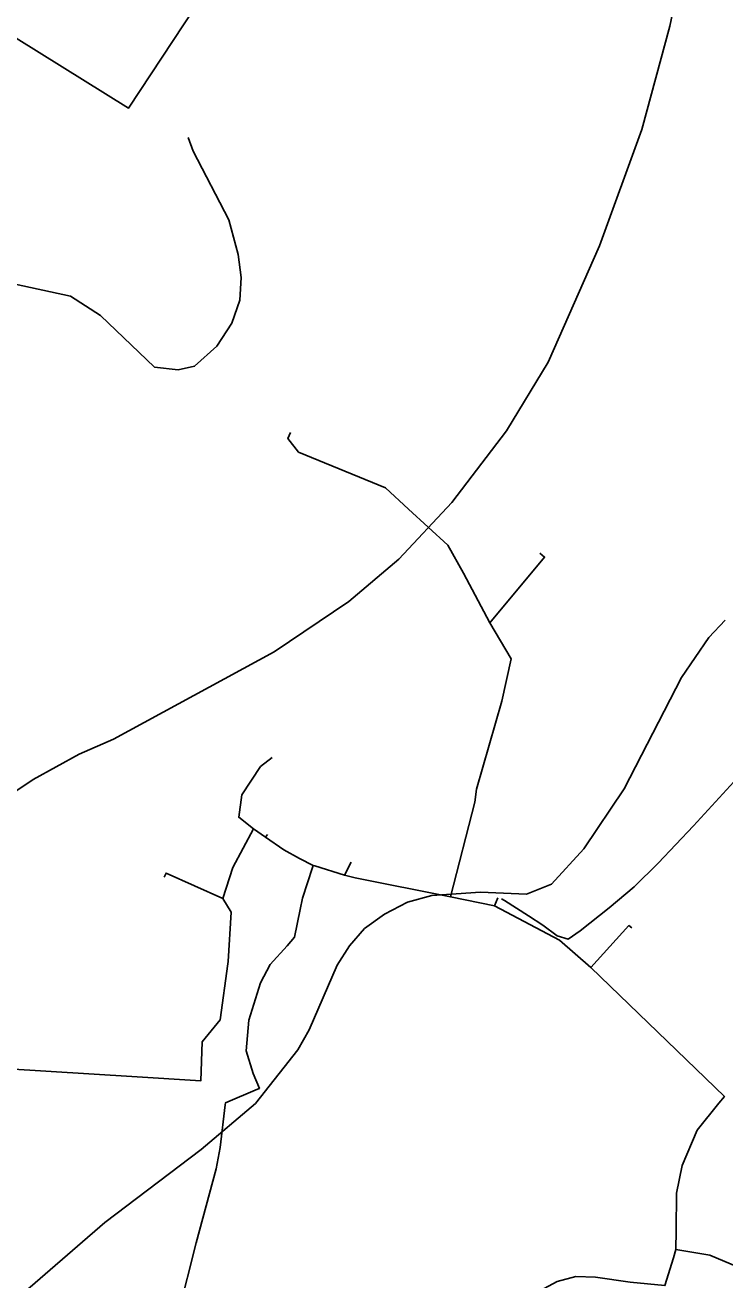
# Model space of a CAD drawing. Extents: x -662620 to -656370, y -1067090 to -1062990.
# Drawn here: x -657872.6 to -657732.7, y -1066541 to -1066290.2 of the extents above; entities that cross this region are included whole.
import ezdxf

# ---------------------------------------------------------------- set-up
doc = ezdxf.new("R2010")
doc.units = 0
for name, color, linetype in [('Agrotechnicka_opatreni_hrazkovani_a_dulkovani__mulcovani', 7, 'Continuous'), ('SDELOVACÍ_VEDENÍ_-_PODZEMNÍ', 7, 'Continuous'), ('VRSTEVNICE_ZDŮRAZNĚNÁ', 7, 'Continuous'), ('VRSTEVNICE_ZÁKLADNÍ', 7, 'Continuous')]:
    doc.layers.add(name, color=color, linetype=linetype)

msp = doc.modelspace()

# ---------------------------------------------------------------- linework, layer by layer
at = {"layer": 'Agrotechnicka_opatreni_hrazkovani_a_dulkovani__mulcovani'}
msp.add_lwpolyline([(-657947.14, -1065475.33), (-657926.1, -1065475.3), (-657857.2, -1065476.8), (-657874.4, -1065747.42), (-657896.85, -1065987.18), (-657891.46, -1066029.38), (-657853.75, -1066076.08), (-657763.05, -1066172.16), (-657851.95, -1066306.85), (-657923.42, -1066262.26), (-657921.99, -1066222.44), (-657979.46, -1066133.55), (-658044.12, -1066006.03), (-658063.87, -1065974.6), (-658066.57, -1065958.44), (-658054.89, -1065918.93), (-657975.87, -1065742.03), (-657956.12, -1065677.38), (-657948.93, -1065520.23)], close=True, dxfattribs=at)
at = {"layer": 'SDELOVACÍ_VEDENÍ_-_PODZEMNÍ'}
for points in [[(-657779.72, -1066409.67), (-657784.98, -1066399.75), (-657788.12, -1066394.18), (-657795.99, -1066386.95), (-657800.55, -1066382.74), (-657817.91, -1066375.56), (-657820.05, -1066372.84), (-657819.57, -1066371.63)], [(-657779.72, -1066409.67), (-657784.98, -1066399.75), (-657788.12, -1066394.18), (-657795.99, -1066386.95), (-657800.55, -1066382.74), (-657817.91, -1066375.56), (-657820.05, -1066372.84), (-657819.57, -1066371.63)], [(-657779.72, -1066409.67), (-657768.75, -1066396.54), (-657769.73, -1066395.75)], [(-657779.72, -1066409.67), (-657768.75, -1066396.54), (-657769.73, -1066395.75)], [(-657779.72, -1066409.67), (-657775.41, -1066416.9), (-657777.28, -1066425.36), (-657782.37, -1066442.92), (-657782.69, -1066445.52), (-657787.56, -1066464.46)], [(-657779.72, -1066409.67), (-657775.41, -1066416.9), (-657777.28, -1066425.36), (-657782.37, -1066442.92), (-657782.69, -1066445.52), (-657787.56, -1066464.46)], [(-657777.37, -1066464.87), (-657776.8, -1066465.17), (-657772, -1066468.22), (-657769.14, -1066470.1), (-657766.21, -1066472.21), (-657764.02, -1066472.88), (-657761.64, -1066471.23), (-657755.85, -1066466.65), (-657750.86, -1066462.45), (-657746.04, -1066457.73), (-657738.98, -1066450.26), (-657729.47, -1066439.88), (-657723.59, -1066432.69)], [(-657777.37, -1066464.87), (-657776.8, -1066465.17), (-657772, -1066468.22), (-657769.14, -1066470.1), (-657766.21, -1066472.21), (-657764.02, -1066472.88), (-657761.64, -1066471.23), (-657755.85, -1066466.65), (-657750.86, -1066462.45), (-657746.04, -1066457.73), (-657738.98, -1066450.26), (-657729.47, -1066439.88), (-657723.59, -1066432.69)], [(-658001.42, -1066436.04), (-657992.07, -1066439.98), (-657984.18, -1066444.36), (-657973.96, -1066454.17), (-657968.7, -1066458.96), (-657956.1, -1066467.44), (-657939.89, -1066477.85), (-657921.29, -1066486.64), (-657904.12, -1066493.46), (-657891.16, -1066497.09), (-657875.94, -1066498.82), (-657851.26, -1066500.33), (-657837.47, -1066501.23), (-657837.2, -1066493.44), (-657833.57, -1066489.04), (-657832.06, -1066477.83), (-657832.03, -1066477.34)], [(-658001.42, -1066436.04), (-657992.07, -1066439.98), (-657984.18, -1066444.36), (-657973.96, -1066454.17), (-657968.7, -1066458.96), (-657956.1, -1066467.44), (-657939.89, -1066477.85), (-657921.29, -1066486.64), (-657904.12, -1066493.46), (-657891.16, -1066497.09), (-657875.94, -1066498.82), (-657851.26, -1066500.33), (-657837.47, -1066501.23), (-657837.2, -1066493.44), (-657833.57, -1066489.04), (-657832.06, -1066477.83), (-657832.03, -1066477.34)], [(-657823.21, -1066436.6), (-657825.51, -1066438.41), (-657829.24, -1066444.08), (-657829.87, -1066448.53), (-657826.93, -1066450.84)], [(-657823.21, -1066436.6), (-657825.51, -1066438.41), (-657829.24, -1066444.08), (-657829.87, -1066448.53), (-657826.93, -1066450.84)], [(-657826.93, -1066450.84), (-657831.1, -1066458.57), (-657833.06, -1066464.8)], [(-657826.93, -1066450.84), (-657831.1, -1066458.57), (-657833.06, -1066464.8)], [(-657826.93, -1066450.84), (-657831.1, -1066458.57)], [(-657826.93, -1066450.84), (-657831.1, -1066458.57)], [(-657826.93, -1066450.84), (-657824.57, -1066452.49)], [(-657826.93, -1066450.84), (-657824.57, -1066452.49)], [(-657824.57, -1066452.49), (-657824.17, -1066451.96)], [(-657824.57, -1066452.49), (-657824.17, -1066451.96)], [(-657824.57, -1066452.49), (-657820.89, -1066455.06), (-657817.73, -1066456.76), (-657815, -1066458.16)], [(-657824.57, -1066452.49), (-657820.89, -1066455.06), (-657817.73, -1066456.76), (-657815, -1066458.16)], [(-657820.89, -1066455.06), (-657817.73, -1066456.76)], [(-657820.89, -1066455.06), (-657817.73, -1066456.76)], [(-657833.06, -1066464.8), (-657844.42, -1066459.68), (-657844.8, -1066460.54)], [(-657833.06, -1066464.8), (-657844.42, -1066459.68), (-657844.8, -1066460.54)], [(-657841.9, -1066547.59), (-657838.39, -1066533.61), (-657834.41, -1066518.81), (-657833.59, -1066514.55), (-657832.57, -1066506.01), (-657832.52, -1066505.57), (-657826.14, -1066502.89), (-657825.77, -1066502.72), (-657826.98, -1066499.73), (-657828.41, -1066495.2), (-657827.88, -1066489.09), (-657825.57, -1066481.62), (-657823.58, -1066477.95), (-657820.22, -1066474.2), (-657818.76, -1066472.49), (-657817.61, -1066467), (-657817.12, -1066464.68), (-657815.16, -1066458.61), (-657815, -1066458.16)], [(-657841.9, -1066547.59), (-657838.39, -1066533.61), (-657834.41, -1066518.81), (-657833.59, -1066514.55), (-657832.57, -1066506.01), (-657832.52, -1066505.57), (-657826.14, -1066502.89), (-657825.77, -1066502.72), (-657826.98, -1066499.73), (-657828.41, -1066495.2), (-657827.88, -1066489.09), (-657825.57, -1066481.62), (-657823.58, -1066477.95), (-657820.22, -1066474.2), (-657818.76, -1066472.49), (-657817.61, -1066467), (-657817.12, -1066464.68), (-657815.16, -1066458.61), (-657815, -1066458.16)], [(-657817.12, -1066464.68), (-657815.16, -1066458.61)], [(-657817.12, -1066464.68), (-657815.16, -1066458.61)], [(-657815, -1066458.16), (-657814.67, -1066458.26), (-657808.72, -1066460.1)], [(-657815, -1066458.16), (-657814.67, -1066458.26), (-657808.72, -1066460.1)], [(-657808.72, -1066460.1), (-657807.41, -1066457.48)], [(-657808.72, -1066460.1), (-657807.41, -1066457.48)], [(-657808.72, -1066460.1), (-657806.6, -1066460.61), (-657787.56, -1066464.46)], [(-657808.72, -1066460.1), (-657806.6, -1066460.61), (-657787.56, -1066464.46)], [(-657787.56, -1066464.46), (-657778.8, -1066466.23)], [(-657787.56, -1066464.46), (-657778.8, -1066466.23)], [(-657787.56, -1066464.46), (-657778.8, -1066466.23)], [(-657787.56, -1066464.46), (-657778.8, -1066466.23)], [(-657778.8, -1066466.23), (-657778.13, -1066464.65)], [(-657778.8, -1066466.23), (-657778.13, -1066464.65)], [(-657832.03, -1066477.34), (-657831.38, -1066467.48), (-657833.06, -1066464.8)], [(-657832.03, -1066477.34), (-657831.38, -1066467.48), (-657833.06, -1066464.8)], [(-657818.76, -1066472.49), (-657817.61, -1066467)], [(-657818.76, -1066472.49), (-657817.61, -1066467)], [(-657759.5, -1066478.54), (-657765.78, -1066473.13), (-657778.8, -1066466.23)], [(-657759.5, -1066478.54), (-657765.78, -1066473.13), (-657778.8, -1066466.23)], [(-657772, -1066468.22), (-657769.14, -1066470.1)], [(-657772, -1066468.22), (-657769.14, -1066470.1)], [(-657751.32, -1066470.65), (-657751.91, -1066470.19), (-657759.5, -1066478.54)], [(-657751.32, -1066470.65), (-657751.91, -1066470.19), (-657759.5, -1066478.54)], [(-657765.78, -1066473.13), (-657759.5, -1066478.54)], [(-657765.78, -1066473.13), (-657759.5, -1066478.54)], [(-657759.5, -1066478.54), (-657732.82, -1066504.34), (-657733.9, -1066505.67)], [(-657759.5, -1066478.54), (-657732.82, -1066504.34), (-657733.9, -1066505.67)], [(-657837.47, -1066501.23), (-657837.2, -1066493.44)], [(-657837.47, -1066501.23), (-657837.2, -1066493.44)], [(-657832.52, -1066505.57), (-657826.14, -1066502.89)], [(-657832.52, -1066505.57), (-657826.14, -1066502.89)], [(-657738.26, -1066511.07), (-657733.9, -1066505.67), (-657732.82, -1066504.34)], [(-657738.26, -1066511.07), (-657733.9, -1066505.67), (-657732.82, -1066504.34)], [(-657733.9, -1066505.67), (-657738.26, -1066511.07), (-657741.26, -1066518.13), (-657742.38, -1066523.67), (-657742.46, -1066531.09)], [(-657733.9, -1066505.67), (-657738.26, -1066511.07), (-657741.26, -1066518.13), (-657742.38, -1066523.67), (-657742.46, -1066531.09)], [(-657834.41, -1066518.81), (-657833.59, -1066514.55)], [(-657834.41, -1066518.81), (-657833.59, -1066514.55)], [(-657742.38, -1066523.67), (-657742.46, -1066531.09), (-657742.5, -1066534.93)], [(-657742.38, -1066523.67), (-657742.46, -1066531.09), (-657742.5, -1066534.93)], [(-657742.46, -1066531.09), (-657742.5, -1066534.93)], [(-657742.46, -1066531.09), (-657742.5, -1066534.93)], [(-657827.84, -1066571.35), (-657824.49, -1066568.27), (-657806.64, -1066554.25), (-657799.46, -1066551.15), (-657795.91, -1066549.83), (-657771.18, -1066543.84), (-657769.69, -1066543.19), (-657766.27, -1066541.29), (-657762.49, -1066540.33), (-657758.56, -1066540.47), (-657751.63, -1066541.42), (-657744.7, -1066542.12), (-657743, -1066536.57), (-657742.5, -1066534.93)], [(-657827.84, -1066571.35), (-657824.49, -1066568.27), (-657806.64, -1066554.25), (-657799.46, -1066551.15), (-657795.91, -1066549.83), (-657771.18, -1066543.84), (-657769.69, -1066543.19), (-657766.27, -1066541.29), (-657762.49, -1066540.33), (-657758.56, -1066540.47), (-657751.63, -1066541.42), (-657744.7, -1066542.12), (-657743, -1066536.57), (-657742.5, -1066534.93)], [(-657742.5, -1066534.93), (-657735.72, -1066536.05), (-657724.66, -1066540.68)], [(-657742.5, -1066534.93), (-657735.72, -1066536.05), (-657724.66, -1066540.68)]]:
    msp.add_lwpolyline(points, dxfattribs=at)
at = {"layer": 'VRSTEVNICE_ZDŮRAZNĚNÁ'}
msp.add_lwpolyline([(-657732.67, -1066409.16), (-657735.96, -1066412.6), (-657741.41, -1066420.62), (-657752.87, -1066442.84), (-657760.9, -1066454.88), (-657767.35, -1066461.9), (-657772.36, -1066463.91), (-657781.54, -1066463.48), (-657791.28, -1066464.19), (-657796.16, -1066465.48), (-657800.74, -1066467.92), (-657804.75, -1066470.79), (-657807.76, -1066474.23), (-657810.2, -1066478.09), (-657815.79, -1066490.99), (-657818.08, -1066495.01), (-657826.54, -1066505.75), (-657837.43, -1066514.93), (-657856.64, -1066529.54), (-657886.02, -1066554.91)], dxfattribs=at)
at = {"layer": 'VRSTEVNICE_ZÁKLADNÍ'}
for points in [[(-657739.4, -1066269.86), (-657743.7, -1066290.49), (-657749.29, -1066311.13), (-657757.75, -1066334.35), (-657768.07, -1066357.57), (-657776.38, -1066371.32), (-657787.27, -1066385.66), (-657797.87, -1066396.98), (-657807.91, -1066405.43), (-657822.81, -1066415.47), (-657854.92, -1066432.95), (-657861.8, -1066435.96), (-657870.97, -1066440.98), (-657891, -1066454.45), (-657902.18, -1066464.92), (-657909.38, -1066474.8), (-657911.24, -1066477.95), (-657915.83, -1066488.27), (-657918.44, -1066496.47), (-657919.41, -1066506.33), (-657919.12, -1066517.51), (-657919.55, -1066528.11), (-657922.56, -1066543.59)], [(-657739.4, -1066269.86), (-657743.7, -1066290.49), (-657749.29, -1066311.13), (-657757.75, -1066334.35), (-657768.07, -1066357.57), (-657776.38, -1066371.32), (-657787.27, -1066385.66), (-657797.87, -1066396.98), (-657807.91, -1066405.43), (-657822.81, -1066415.47), (-657854.92, -1066432.95), (-657861.8, -1066435.96), (-657870.97, -1066440.98), (-657891, -1066454.45), (-657902.18, -1066464.92), (-657909.38, -1066474.8), (-657911.24, -1066477.95), (-657915.83, -1066488.27), (-657918.44, -1066496.47), (-657919.41, -1066506.33), (-657919.12, -1066517.51), (-657919.55, -1066528.11), (-657922.56, -1066543.59)], [(-657879.57, -1066340.94), (-657863.51, -1066344.38), (-657857.5, -1066348.25), (-657846.75, -1066358.57), (-657842.02, -1066359.14), (-657838.72, -1066358.43), (-657834.28, -1066354.41), (-657831.27, -1066349.83), (-657829.69, -1066345.24), (-657829.41, -1066340.65), (-657829.98, -1066336.07), (-657831.84, -1066329.19), (-657839.01, -1066315.43), (-657840.01, -1066312.71)], [(-657879.57, -1066340.94), (-657863.51, -1066344.38), (-657857.5, -1066348.25), (-657846.75, -1066358.57), (-657842.02, -1066359.14), (-657838.72, -1066358.43), (-657834.28, -1066354.41), (-657831.27, -1066349.83), (-657829.69, -1066345.24), (-657829.41, -1066340.65), (-657829.98, -1066336.07), (-657831.84, -1066329.19), (-657839.01, -1066315.43), (-657840.01, -1066312.71)]]:
    msp.add_lwpolyline(points, dxfattribs=at)

doc.saveas('drawing.dxf')
